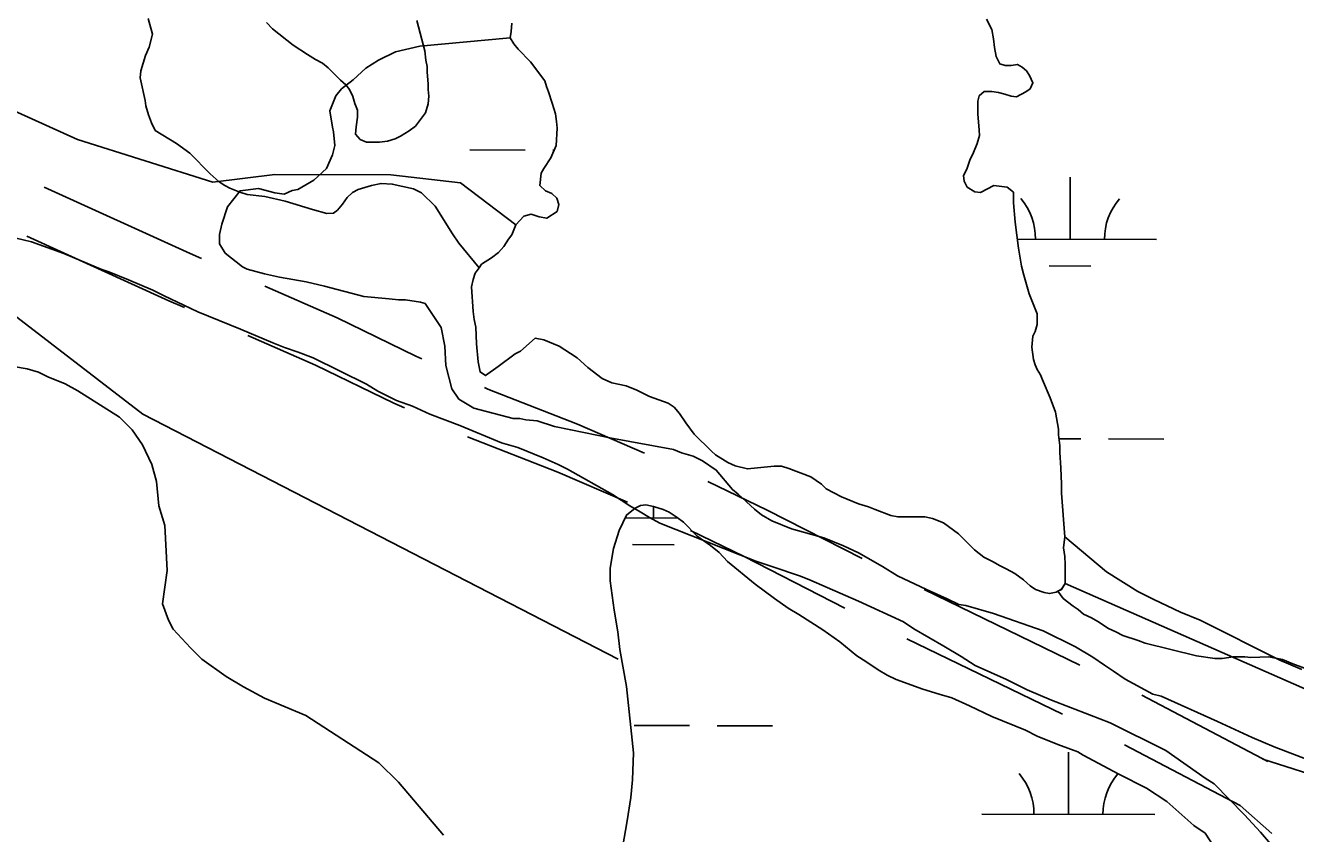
# Model space of a CAD drawing. Extents: x 3161665 to 3199565, y 885729 to 911164.
# Drawn here: x 3171958 to 3172692, y 901504 to 901971 of the extents above; entities that cross this region are included whole.
import ezdxf

# ---------------------------------------------------------------- set-up
doc = ezdxf.new("R2010")
doc.units = 0
for name, color, linetype in [('V-ROAD-CNTR', 7, 'Continuous'), ('V-SITE-VEGE', 7, 'Continuous'), ('V-TOPO-SHOR', 7, 'Continuous'), ('V-WETL-SWMP', 7, 'Continuous')]:
    doc.layers.add(name, color=color, linetype=linetype)

msp = doc.modelspace()

# ---------------------------------------------------------------- linework, layer by layer
at = {"layer": 'V-ROAD-CNTR'}
for p, q in [((3172477.52, 901644.86), (3172567.49, 901601.2)), ((3172467.57, 901616.34), (3172557.54, 901572.68)), ((3172673.46, 901546.74), (3172768.67, 901516.14))]:
    msp.add_line(p, q, dxfattribs=at)
for points in [[(3171968.54, 901877.71), (3172053.03, 901839.3), (3172059.61, 901836.41)], [(3171958.62, 901849.27), (3172040.79, 901811.91), (3172049.71, 901807.99)], [(3172096.23, 901820.32), (3172138.05, 901801.95), (3172183.65, 901779.89), (3172186.98, 901778.37)], [(3172086.33, 901791.9), (3172125.48, 901774.7), (3172170.88, 901752.74), (3172177.07, 901749.91)], [(3172223.36, 901761.73), (3172225.26, 901760.87), (3172277.05, 901740.47), (3172315.84, 901723.78)], [(3172213.45, 901733.28), (3172213.51, 901733.25), (3172265.62, 901712.73), (3172305.95, 901695.38)], [(3172352.34, 901707.44), (3172386.83, 901690.83), (3172441.75, 901662.74)], [(3172342.39, 901678.93), (3172373.49, 901663.96), (3172431.76, 901634.15)], [(3172603.45, 901583.7), (3172676.35, 901545.47)], [(3172593.45, 901555.07), (3172660.27, 901520.03), (3172678.59, 901503.69)]]:
    msp.add_lwpolyline(points, dxfattribs=at)
at = {"layer": 'V-SITE-VEGE'}
for points in [[(3172295.85, 901732.55), (3172273.15, 901737.17), (3172263.8, 901739.15), (3172253.78, 901742.47), (3172247.1, 901743.12), (3172243.76, 901743.78), (3172239.76, 901743.77), (3172217.05, 901749.72), (3172208.36, 901755.05), (3172204.35, 901761.05), (3172200.98, 901774.39), (3172200.29, 901785.73), (3172198.26, 901796.4), (3172188.89, 901810.4), (3172186.22, 901811.06), (3172177.54, 901812.38), (3172173.53, 901812.37), (3172168.19, 901813.02), (3172153.51, 901814.33), (3172130.8, 901820.28), (3172120.11, 901822.93), (3172104.76, 901825.56), (3172096.08, 901827.55), (3172086.06, 901830.19), (3172083.39, 901831.53), (3172073.36, 901839.51), (3172070.01, 901844.84), (3172070, 901850.18), (3172071.32, 901856.19), (3172074.63, 901866.21), (3172081.95, 901875.57), (3172092.63, 901876.93), (3172101.98, 901874.28), (3172107.32, 901873.62), (3172111.99, 901875.64), (3172115.32, 901876.31), (3172124.66, 901881.67), (3172131.98, 901888.36), (3172135.3, 901896.38), (3172136.62, 901901.72), (3172135.94, 901909.73), (3172135.27, 901912.39), (3172133.91, 901921.74), (3172137.23, 901930.42), (3172140.56, 901934.43), (3172147.22, 901939.79), (3172154.55, 901946.48), (3172161.88, 901951.17), (3172171.88, 901955.86), (3172185.89, 901959.23), (3172238.14, 901963.99), (3172240.3, 901960.62), (3172242.77, 901957.55), (3172249.85, 901950.2), (3172258.16, 901939.16), (3172259.09, 901935.78), (3172260.32, 901932.71), (3172262.49, 901926.27), (3172264.35, 901920.13), (3172264.97, 901915.53), (3172265.29, 901911.84), (3172264.7, 901901.7), (3172261.64, 901894.63), (3172257.66, 901888.48), (3172256.13, 901885.72), (3172255.23, 901878.65), (3172258.61, 901875.59), (3172262.3, 901874.06), (3172265.07, 901871.3), (3172266.3, 901867.62), (3172265.39, 901863.62), (3172259.26, 901859.61), (3172254.96, 901860.53), (3172250.35, 901862.05), (3172246.05, 901860.82), (3172241.45, 901855.89), (3172239.01, 901850.05), (3172237.17, 901847.59), (3172234.42, 901843.28), (3172231.36, 901839.9), (3172227.37, 901836.82), (3172221.54, 901833.12), (3172220.09, 901831.05), (3172217.87, 901827.89), (3172216.65, 901824.2), (3172215.74, 901819.9), (3172216.69, 901805.78), (3172217.31, 901801.17), (3172218.24, 901796.57), (3172218.57, 901787.04), (3172219.52, 901776.61), (3172220.76, 901770.77), (3172223.84, 901768.63), (3172231.19, 901773.87), (3172241.01, 901781.26), (3172244.07, 901782.8), (3172252.66, 901790.19), (3172257.57, 901789.28), (3172266.49, 901785.62), (3172272.95, 901781.33), (3172276.94, 901778.88)], [(3171941.85, 901850.56), (3171961.22, 901845.93), (3171979.92, 901839.3), (3171998.63, 901831.33), (3172001.97, 901830.01), (3172005.97, 901828.68), (3172017.33, 901824.03), (3172031.36, 901818.06), (3172038.04, 901814.74), (3172049.4, 901809.42), (3172057.42, 901805.44), (3172082.13, 901795.48), (3172100.84, 901787.51), (3172107.52, 901784.86), (3172115.53, 901782.21), (3172124.22, 901778.89), (3172154.95, 901763.61), (3172161.63, 901759.61), (3172172.33, 901754.3), (3172181.68, 901750.98), (3172191.7, 901746.33), (3172209.07, 901739.7), (3172233.12, 901729.74), (3172242.47, 901727.09), (3172257.16, 901721.12), (3172265.85, 901717.13), (3172271.19, 901714.47), (3172297.25, 901699.85), (3172307.28, 901693.2), (3172313.29, 901689.87), (3172318.64, 901686.55), (3172324.65, 901683.22), (3172380.1, 901661.32), (3172390.12, 901658.01), (3172405.48, 901652.7), (3172410.83, 901650.71), (3172439.55, 901638.09)], [(3172199.58, 901502.74), (3172173.48, 901533.38), (3172162.11, 901544.7), (3172120, 901571.98), (3172095.95, 901581.94), (3172083.93, 901588.58), (3172073.9, 901594.57), (3172059.86, 901604.55), (3172053.17, 901611.21), (3172043.14, 901621.86), (3172040.46, 901627.2), (3172037.1, 901636.53), (3172039.73, 901655.89), (3172038.33, 901681.92), (3172034.97, 901693.26), (3172033.61, 901707.27), (3172030.91, 901717.28), (3172025.55, 901728.61), (3172019.52, 901737.27), (3172012.16, 901744.6), (3171988.1, 901759.9), (3171980.75, 901763.88), (3171970.73, 901767.87), (3171965.39, 901770.53), (3171958.71, 901772.51), (3171942.68, 901775.15)], [(3172276.94, 901778.88), (3172283.1, 901773.37), (3172291.41, 901766.94), (3172296.94, 901764.49), (3172305.24, 901762.67), (3172311.39, 901760.22), (3172318.76, 901756.56), (3172329.52, 901752.59), (3172332.9, 901750.44), (3172335.98, 901746.76), (3172339.68, 901741.25), (3172344.61, 901734.81), (3172354.46, 901725), (3172356.92, 901722.86), (3172363.99, 901718.27), (3172368.3, 901716.43), (3172375.37, 901714.6), (3172390.72, 901716.18), (3172395.02, 901716.18), (3172399.32, 901714.97), (3172411.92, 901710.08), (3172418.08, 901705.79), (3172420.85, 901703.04), (3172429.76, 901698.45), (3172439.6, 901694.48), (3172445.44, 901692.65), (3172449.13, 901691.12), (3172458.35, 901687.76), (3172462.34, 901686.85), (3172478.01, 901686.89), (3172482.31, 901685.97), (3172488.76, 901683.53), (3172497.38, 901677.1), (3172506.61, 901667.91), (3172512.15, 901663.62), (3172517.38, 901660.87), (3172521.07, 901658.73), (3172525.06, 901656.89), (3172529.98, 901654.14), (3172534.91, 901650.46), (3172538.91, 901647.09), (3172541.98, 901644.95), (3172546.9, 901643.12), (3172549.97, 901642.51), (3172553.96, 901643.44), (3172554.82, 901643.88), (3172557.03, 901644.99), (3172559.17, 901648.37), (3172559.15, 901659.42), (3172558.83, 901664.03), (3172558.21, 901668.94), (3172558.81, 901675.39), (3172583.01, 901655.1), (3172601.05, 901643.79), (3172610.41, 901639.14), (3172625.78, 901631.83), (3172637.13, 901627.19), (3172683.24, 901603.93), (3172695.93, 901598.62)], [(3172712.74, 901541.26), (3172680.01, 901553.87), (3172667.32, 901559.18), (3172647.28, 901568.47), (3172614.54, 901583.09), (3172609.87, 901584.41), (3172593.83, 901593.05), (3172587.14, 901597.71), (3172581.8, 901601.03), (3172575.11, 901605.69), (3172565.09, 901611.67), (3172546.38, 901620.98), (3172517.65, 901630.92), (3172501.63, 901635.56), (3172497.62, 901636.22), (3172490.94, 901639.54), (3172478.92, 901644.85), (3172462.21, 901652.83), (3172453.52, 901658.15), (3172439.49, 901666.12), (3172430.8, 901670.11), (3172419.45, 901674.75), (3172400.75, 901680.06), (3172389.39, 901684.7), (3172383.38, 901688.03), (3172379.37, 901691.35), (3172370, 901700.01), (3172366.66, 901702.67), (3172357.29, 901714), (3172349.27, 901719.32), (3172343.92, 901721.98), (3172337.25, 901723.96), (3172332.57, 901725.95), (3172295.85, 901732.55)], [(3172439.55, 901638.09), (3172465.61, 901626.14), (3172471.62, 901622.15), (3172489, 901612.17), (3172499.02, 901606.19), (3172507.05, 901600.87), (3172525.08, 901592.9), (3172537.11, 901586.92), (3172551.14, 901580.94), (3172573.18, 901572.31), (3172585.21, 901567.67), (3172617.28, 901551.72), (3172640.01, 901535.76), (3172645.35, 901532.43), (3172662.74, 901514.45), (3172672.11, 901504.46), (3172680.14, 901495.13)]]:
    msp.add_lwpolyline(points, dxfattribs=at)
at = {"layer": 'V-TOPO-SHOR'}
for points in [[(3171138.19, 902264.14), (3171620.11, 902071.71), (3171987.94, 901905.27), (3172066.22, 901880.47), (3172102.04, 901884.87), (3172169.19, 901884.73), (3172209.47, 901880.16), (3172241.45, 901855.89)], [(3172239.05, 901972.59), (3172238.75, 901967.68), (3172238.14, 901963.99), (3172240.3, 901960.62), (3172242.77, 901957.55), (3172249.85, 901950.2), (3172258.16, 901939.16), (3172259.09, 901935.78), (3172260.32, 901932.71), (3172262.49, 901926.27), (3172264.35, 901920.13), (3172264.97, 901915.53), (3172265.29, 901911.84), (3172264.7, 901901.7), (3172261.64, 901894.63), (3172257.66, 901888.48), (3172256.13, 901885.72), (3172255.23, 901878.65), (3172258.61, 901875.59), (3172262.3, 901874.06), (3172265.07, 901871.3), (3172266.3, 901867.62), (3172265.39, 901863.62), (3172259.26, 901859.62), (3172254.96, 901860.53), (3172250.35, 901862.05), (3172246.05, 901860.82), (3172241.45, 901855.89), (3172239.01, 901850.05), (3172237.17, 901847.59), (3172234.42, 901843.28), (3172231.36, 901839.9), (3172227.37, 901836.82), (3172221.54, 901833.12), (3172220.09, 901831.05)], [(3172554.82, 901643.88), (3172557.03, 901644.99), (3172559.17, 901648.37), (3172559.15, 901659.42), (3172558.83, 901664.03), (3172558.21, 901668.94), (3172558.81, 901675.39), (3172556.91, 901700.57), (3172556.9, 901705.79), (3172556.57, 901715.31), (3172555.93, 901724.22), (3172555.92, 901728.21), (3172555.3, 901734.35), (3172555.29, 901737.73), (3172553.43, 901747.56), (3172550.34, 901755.84), (3172546.01, 901766.27), (3172544.78, 901769.03), (3172542.93, 901772.1), (3172541.69, 901774.86), (3172540.77, 901777.93), (3172539.83, 901784.99), (3172540.43, 901791.45), (3172541.65, 901794.21), (3172542.87, 901798.21), (3172542.86, 901804.35), (3172538.22, 901816.01), (3172535.13, 901826.75), (3172533.89, 901831.97), (3172532.02, 901842.41), (3172530.15, 901857.45), (3172529.2, 901868.51), (3172529.19, 901874.65), (3172525.5, 901877.71), (3172517.82, 901878.62), (3172510.15, 901874.61), (3172506.77, 901874.91), (3172502.46, 901877.66), (3172500.61, 901881.04), (3172500.3, 901884.41), (3172502.13, 901888.11), (3172503.96, 901893.33), (3172506.1, 901897.63), (3172508.24, 901902.86), (3172509.46, 901907.47), (3172509.45, 901910.54), (3172508.51, 901920.06), (3172508.49, 901927.43), (3172509.41, 901930.5), (3172512.17, 901932.97), (3172516.77, 901932.98), (3172520.46, 901932.37), (3172524.15, 901931.46), (3172527.83, 901930.24), (3172530.91, 901929.94), (3172536.43, 901932.71), (3172538.88, 901934.56), (3172540.41, 901937.94), (3172538.56, 901942.24), (3172536.71, 901945), (3172534.25, 901947.14), (3172531.48, 901948.67), (3172527.8, 901948.05), (3172524.42, 901948.04), (3172521.34, 901948.96), (3172519.19, 901953.25), (3172518.25, 901958.47), (3172517.63, 901963.38), (3172516.69, 901968.91), (3172513.61, 901974.74)], [(3171891.57, 901849.52), (3172025.64, 901746.27), (3172300.63, 901604.65)], [(3172220.09, 901831.05), (3172217.87, 901827.89), (3172216.65, 901824.2), (3172215.74, 901819.9), (3172216.69, 901805.78), (3172217.31, 901801.17), (3172218.24, 901796.57), (3172218.57, 901787.04), (3172219.52, 901776.61), (3172220.76, 901770.77), (3172223.84, 901768.63), (3172231.19, 901773.87), (3172241.01, 901781.26), (3172244.07, 901782.8), (3172252.66, 901790.19), (3172257.57, 901789.28), (3172266.49, 901785.62), (3172272.95, 901781.33), (3172276.94, 901778.88), (3172283.1, 901773.37), (3172291.41, 901766.94), (3172296.94, 901764.49), (3172305.24, 901762.67), (3172311.39, 901760.22), (3172318.76, 901756.56), (3172329.52, 901752.59), (3172332.9, 901750.44), (3172335.98, 901746.76), (3172339.68, 901741.25), (3172344.61, 901734.81), (3172354.46, 901725), (3172356.92, 901722.86), (3172363.99, 901718.26), (3172368.3, 901716.43), (3172375.37, 901714.6), (3172390.72, 901716.18), (3172395.02, 901716.18), (3172399.32, 901714.97), (3172411.92, 901710.08), (3172418.08, 901705.79), (3172420.85, 901703.04), (3172429.76, 901698.45), (3172439.6, 901694.48), (3172445.44, 901692.65), (3172449.13, 901691.12), (3172458.35, 901687.76), (3172462.34, 901686.85), (3172478.01, 901686.89), (3172482.31, 901685.97), (3172488.76, 901683.53), (3172497.38, 901677.1), (3172506.61, 901667.91), (3172512.15, 901663.62), (3172517.38, 901660.87), (3172521.07, 901658.73), (3172525.06, 901656.89), (3172529.98, 901654.14), (3172534.91, 901650.46), (3172538.91, 901647.09), (3172541.98, 901644.95), (3172546.9, 901643.12), (3172549.97, 901642.51), (3172553.96, 901643.44), (3172554.82, 901643.88)], [(3172559.17, 901648.37), (3173420.15, 901269.81), (3173437.79, 901270)]]:
    msp.add_lwpolyline(points, dxfattribs=at)
at = {"layer": 'V-WETL-SWMP'}
for p, q in [((3172214.72, 901899.18), (3172246.72, 901899.09)), ((3172262.72, 901899.05), (3172263.54, 901899.05)), ((3172561.9, 901847.48), (3172562, 901883.48)), ((3172531.38, 901847.56), (3172611.9, 901847.34)), ((3172549.86, 901832.08), (3172573.86, 901832.02)), ((3172555.53, 901732.07), (3172568.17, 901732.03)), ((3172584.17, 901731.99), (3172616.17, 901731.9)), ((3172320.98, 901686.28), (3172320.99, 901692.95)), ((3172304.65, 901686.33), (3172334.99, 901686.24)), ((3172308.93, 901670.89), (3172332.93, 901670.82)), ((3172309.8, 901566.24), (3172341.8, 901566.15)), ((3172357.8, 901566.11), (3172389.8, 901566.02)), ((3172560.97, 901514.81), (3172561.07, 901550.81)), ((3172510.98, 901514.94), (3172610.97, 901514.67))]:
    msp.add_line(p, q, dxfattribs=at)
for points in [[(3172194.82, 901866.62), (3172186.82, 901874.28), (3172182.21, 901876.73), (3172169.92, 901879.46), (3172163.47, 901879.76), (3172157.94, 901878.51), (3172150.27, 901876.35), (3172146.89, 901874.5), (3172143.83, 901871.73), (3172141.07, 901867.73), (3172138.32, 901864.34), (3172135.86, 901862.5), (3172132.18, 901862.49), (3172123.88, 901864.62), (3172107.9, 901869.5), (3172096.22, 901872.24), (3172086.09, 901873.44), (3172081.78, 901874.66), (3172075.94, 901877.1), (3172073.18, 901878.63), (3172069.79, 901880.78), (3172064.56, 901885.37), (3172052.86, 901897.32), (3172045.17, 901902.83), (3172032.87, 901910.48), (3172030.71, 901914.78), (3172028.86, 901919.38), (3172027.31, 901924.6), (3172027, 901927.67), (3172024.21, 901940.87), (3172024.5, 901944.86), (3172027.25, 901953.78), (3172029.39, 901958.7), (3172031.21, 901966.07), (3172028.74, 901975.28)], [(3172097.23, 901972.97), (3172100.62, 901969.3), (3172112.61, 901959.8), (3172120.92, 901954.29), (3172125.53, 901951.54), (3172129.53, 901949.4), (3172132.91, 901946.64), (3172139.99, 901939.59), (3172143.07, 901936.83), (3172145.23, 901934.08), (3172147.08, 901930.09), (3172148.32, 901926.1), (3172149.86, 901922.11), (3172149.87, 901918.12), (3172148.96, 901912.59), (3172148.66, 901908.28), (3172151.43, 901905.22), (3172155.12, 901903.69), (3172162.49, 901903.71), (3172167.1, 901904.33), (3172171.7, 901905.57), (3172174.77, 901907.11), (3172179.68, 901910.2), (3172183.36, 901912.97), (3172189.18, 901920.66), (3172190.7, 901925.88), (3172191, 901930.18), (3172190.68, 901934.18), (3172190.67, 901937.25), (3172190.04, 901944.31), (3172190.04, 901947.38), (3172189.41, 901951.07), (3172188.79, 901956.59), (3172186, 901966.72), (3172184.14, 901974.09)], [(3172239.05, 901972.59), (3172238.75, 901967.68), (3172238.14, 901963.99), (3172240.3, 901960.62), (3172242.76, 901957.55), (3172249.84, 901950.2), (3172258.16, 901939.16), (3172259.09, 901935.78), (3172260.33, 901932.71), (3172262.49, 901926.27), (3172264.35, 901920.13), (3172264.97, 901915.53), (3172265.29, 901911.84), (3172264.69, 901901.7), (3172261.64, 901894.63), (3172257.66, 901888.48), (3172256.13, 901885.72), (3172255.22, 901878.65), (3172258.61, 901875.59), (3172262.3, 901874.06), (3172265.07, 901871.3), (3172266.31, 901867.62), (3172265.39, 901863.62), (3172259.26, 901859.62), (3172254.96, 901860.53), (3172250.35, 901862.05), (3172246.05, 901860.82), (3172241.45, 901855.89), (3172239.01, 901850.05), (3172237.17, 901847.59), (3172234.42, 901843.28), (3172231.36, 901839.9), (3172227.37, 901836.82), (3172221.54, 901833.12), (3172220.09, 901831.05), (3172208.38, 901845.15), (3172204.69, 901850.67), (3172194.82, 901866.62)], [(3172702.71, 901597.4), (3172690.73, 901601.98), (3172684.88, 901604.42), (3172676.9, 901605.94), (3172666.45, 901605.61), (3172663.08, 901605.91), (3172656.32, 901605.89), (3172649.87, 901604.96), (3172645.57, 901604.95), (3172635.13, 901606.46), (3172605.32, 901613.77), (3172601.32, 901615.29), (3172592.41, 901618.34), (3172588.41, 901620.48), (3172584.11, 901622.32), (3172577.96, 901626.3), (3172574.27, 901628.44), (3172569.66, 901630.58), (3172566.58, 901633.34), (3172563.81, 901635.17), (3172557.96, 901639.77), (3172554.82, 901643.87), (3172557.03, 901644.98), (3172559.17, 901648.37), (3172559.15, 901659.42), (3172558.83, 901664.03), (3172558.21, 901668.94), (3172558.81, 901675.39), (3172556.91, 901700.57), (3172556.9, 901705.79), (3172556.57, 901715.31), (3172555.93, 901724.22), (3172555.93, 901728.21), (3172555.3, 901734.35), (3172555.29, 901737.73), (3172553.43, 901747.56), (3172550.34, 901755.84), (3172546.01, 901766.27), (3172544.78, 901769.04), (3172542.93, 901772.1), (3172541.69, 901774.86), (3172540.77, 901777.93), (3172539.83, 901784.99), (3172540.43, 901791.45), (3172541.65, 901794.21), (3172542.87, 901798.21), (3172542.86, 901804.35), (3172538.22, 901816.01), (3172535.13, 901826.75), (3172533.89, 901831.97), (3172532.02, 901842.41), (3172530.15, 901857.45), (3172529.2, 901868.51), (3172529.19, 901874.65), (3172525.5, 901877.71), (3172517.82, 901878.62), (3172510.15, 901874.61), (3172506.77, 901874.91), (3172502.46, 901877.66), (3172500.61, 901881.04), (3172500.3, 901884.41), (3172502.13, 901888.1), (3172503.96, 901893.33), (3172506.1, 901897.63), (3172508.24, 901902.86), (3172509.46, 901907.47), (3172509.45, 901910.54), (3172508.51, 901920.06), (3172508.49, 901927.43), (3172509.41, 901930.5), (3172512.17, 901932.97), (3172516.77, 901932.98), (3172520.46, 901932.37), (3172524.15, 901931.46), (3172527.84, 901930.24), (3172530.91, 901929.94), (3172536.43, 901932.71), (3172538.88, 901934.56), (3172540.41, 901937.94), (3172538.56, 901942.24), (3172536.71, 901945), (3172534.25, 901947.14), (3172531.48, 901948.67), (3172527.8, 901948.05), (3172524.42, 901948.04), (3172521.34, 901948.96), (3172519.19, 901953.25), (3172518.25, 901958.47), (3172517.63, 901963.38), (3172516.69, 901968.91), (3172513.61, 901974.74)], [(3172303.11, 901495.41), (3172305.84, 901511.08), (3172307.96, 901524.6), (3172308.86, 901534.74), (3172309.44, 901550.4), (3172305.36, 901588.78), (3172301.63, 901610.27), (3172300.38, 901620.4), (3172298.2, 901632.99), (3172296.01, 901649.88), (3172296, 901657.25), (3172297.81, 901668.62), (3172301.17, 901679.07), (3172305.45, 901687.98), (3172310.35, 901691.99), (3172313.42, 901693.53), (3172316.49, 901693.84), (3172321.1, 901692.93), (3172326.63, 901691.1), (3172330.02, 901689.57), (3172334.63, 901686.51), (3172338.32, 901683.76), (3172346.32, 901675.79), (3172354.01, 901670.28), (3172358.94, 901666.3), (3172363.86, 901661.09), (3172379.86, 901647.91), (3172390.94, 901639.65), (3172398.93, 901634.14), (3172405.09, 901630.46), (3172418.93, 901621.59), (3172428.77, 901614.55), (3172438.61, 901606.58), (3172443.84, 901603.22), (3172450.92, 901598.32), (3172456.15, 901595.26), (3172461.37, 901592.81), (3172476.74, 901587.32), (3172486.27, 901584.27), (3172493.64, 901582.14), (3172503.79, 901577.55), (3172516.7, 901571.44), (3172536.07, 901563.5), (3172542.83, 901560.13), (3172554.82, 901555.24), (3172566.5, 901550.97), (3172569.58, 901549.13), (3172590.18, 901538.12), (3172606.17, 901529.87), (3172617.85, 901522.22), (3172633.55, 901508.43), (3172640.01, 901503.84), (3172648.64, 901490.65)]]:
    msp.add_lwpolyline(points, dxfattribs=at)
for centre, start, end in [((3172506.66, 901848.11), 359.06985, 40.6135), ((3172617.14, 901847.8), 139.06984, 180.6135), ((3172505.73, 901515.43), 359.06985, 40.6135), ((3172616.22, 901515.13), 139.06984, 180.6135)]:
    msp.add_arc(centre, 35.25, start, end, dxfattribs=at)

doc.saveas('drawing.dxf')
